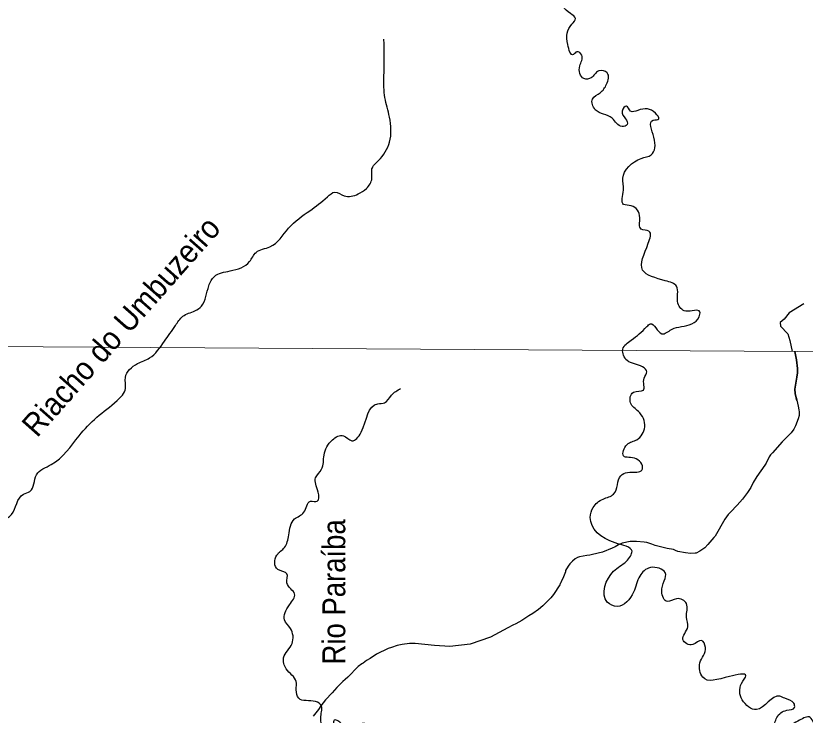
# Model space of a CAD drawing. Extents: x 553962 to 842807, y 8883888 to 9032388.
# Drawn here: x 751125 to 768390, y 8996286 to 9011596 of the extents above; entities that cross this region are included whole.
import ezdxf
from ezdxf.enums import TextEntityAlignment as Align

# ---------------------------------------------------------------- set-up
doc = ezdxf.new("R2010")
doc.units = 0
doc.header["$LTSCALE"] = 200
for name, color, linetype, lineweight in [('1', 7, 'Continuous', 13), ('12', 7, 'Continuous', 25), ('24', 7, 'Continuous', 25)]:
    doc.layers.add(name, color=color, linetype=linetype, lineweight=lineweight)
doc.layers.add('49', color=7, linetype='Continuous')

msp = doc.modelspace()

# ---------------------------------------------------------------- linework, layer by layer
at = {"layer": '1'}
msp.add_lwpolyline([(565303.2, 9005146.6), (664889.8, 9004806.7), (719872.1, 9004543.9), (790635.8, 9004109)], dxfattribs=at)
at = {"layer": '12'}
for points in [[(768361.3, 9005288.4), (768042.6, 9005092.8), (767928.2, 9004954.5), (767843.2, 9004882.4), (767849.4, 9004801.6), (768008.9, 9004632.3), (768051.4, 9004491.5), (768105.7, 9004247.7)], [(768205.5, 9003185), (768237.2, 9003053.2), (768247.9, 9002969.3), (768257.9, 9002927.2), (768258.6, 9002850), (768237.4, 9002772.6), (768181.1, 9002618), (768141.5, 9002546.8), (768081.5, 9002469.1), (767888.2, 9002270.9), (767671.5, 9002032.7), (767632.9, 9001985), (767603, 9001938.6), (767539, 9001800), (767506.6, 9001760.3), (767329.8, 9001510.9), (767254.3, 9001382.1), (767198.2, 9001269.3), (767129, 9001161.4), (767018.1, 9001014.7), (766904.4, 9000881.2), (766755.8, 9000733.8), (766708.2, 9000681.1), (766633.6, 9000576.9), (766418.7, 9000208.2), (766388.8, 9000178.9), (766263.9, 9000021.7), (766192.9, 8999953.2), (766084.7, 8999875.3), (766007.8, 8999835.6), (765983.6, 8999830), (765879.6, 8999823.7), (765775.2, 8999839.4), (765607.5, 8999871.7), (765555.4, 8999890.8), (765508.2, 8999913.3), (765368.7, 8999935), (765108.4, 9000001.7), (765037.3, 9000033.7), (764929.2, 9000068.1), (764865.6, 9000077.2), (764701.8, 9000087.3), (764609.4, 9000089.2), (764560.9, 9000086.4), (764385.7, 9000048.8), (764305.3, 9000019.2), (764236.4, 8999973.6), (764167.9, 8999945.2)], [(764167.9, 8999945.2), (763957.2, 8999857.6), (763737.6, 8999802.2), (763677.8, 8999790.8), (763614.3, 8999784.6), (763455.5, 8999753.5), (763409.7, 8999736.7), (763358.6, 8999706.3), (763303, 8999659.8), (763246.2, 8999601.3), (763202.9, 8999548.3), (763148.2, 8999456.9), (763145.7, 8999422.1), (763104.5, 8999317.2), (763050, 8999204.8), (763046.2, 8999185.2), (763032.8, 8999167.4), (763021.1, 8999141.9), (762882.8, 8998932), (762827.3, 8998854.7), (762655.6, 8998678.1), (762558, 8998600.1), (762430.9, 8998509.9), (762345.4, 8998459.7), (762194.8, 8998359.2), (762059.7, 8998283.3), (761993.3, 8998256), (761886.3, 8998202.6)], [(761886.3, 8998202.6), (761506.9, 8997992.3), (761062, 8997844), (760620.6, 8997787.5), (760283.4, 8997811.2), (759862.1, 8997853.6), (759733, 8997853.7), (759573.8, 8997837.7), (759464.3, 8997809.6), (759341.6, 8997765.1), (759267.7, 8997743.8), (759016.5, 8997621), (758874, 8997525.5), (758793.6, 8997482.2), (758719.5, 8997425.9), (758690.4, 8997414.4), (758614.7, 8997355.1), (758390.9, 8997121.4), (758330.5, 8997065.5), (758274.8, 8997023.7), (758146.3, 8996889.4), (758045.1, 8996775.3), (757899.5, 8996626.6), (757793.8, 8996493.2), (757744.4, 8996414.5), (757626.8, 8996265.8)]]:
    msp.add_lwpolyline(points, dxfattribs=at)
at = {"layer": '12', "lineweight": 35}
msp.add_lwpolyline([(768161.4, 9004249.7), (768202.7, 9004062.2), (768223.2, 9003873), (768221.1, 9003777.4), (768210.4, 9003688.9), (768166.6, 9003423.8), (768167.7, 9003325.6), (768193.2, 9003236.6), (768205.5, 9003185)], dxfattribs=at)
at = {"layer": '24'}
for points in [[(732283.5, 9008972.5), (732567.2, 9009114.5), (732546.9, 9009438.9), (732405.1, 9009702.6), (732486.1, 9010392.1), (732567.2, 9010615.2), (732668.5, 9010797.7), (732668.5, 9011000.5), (732465.9, 9011122.2), (732364.5, 9011446.6), (732344.3, 9011771.1), (732242.9, 9012115.9), (732445.6, 9012460.6), (732729.3, 9012643.2), (732769.9, 9013008.2), (732911.7, 9013292.1), (733296.8, 9013332.7), (733459, 9013150.2), (733803.5, 9012947.4), (734148, 9012967.6), (734472.3, 9012967.6), (734695.2, 9013190.7), (734918.2, 9013353), (735039.8, 9013373.2), (735262.7, 9013170.4), (735708.6, 9013353), (736195, 9013535.5), (736620.6, 9013860), (737127.3, 9014143.9), (737188.1, 9014164.2), (737532.6, 9014894.2), (738525.7, 9015239), (738870.3, 9015522.9), (739133.7, 9015543.2), (739275.6, 9015685.2), (739376.9, 9015705.4), (739437.8, 9015644.6), (739620.2, 9015827.1), (739802.6, 9016151.6), (740248.4, 9016476.1), (740613.2, 9016253), (741038.8, 9016029.9), (741261.8, 9015969.1), (741444.2, 9015725.7), (741768.5, 9015522.9), (742113, 9015340.4), (742477.8, 9015279.6), (742964.2, 9015502.6), (743531.7, 9015806.8), (744707.2, 9016253), (745355.7, 9016374.7), (745902.9, 9016516.6), (746389.3, 9016922.2), (747058.2, 9017165.6), (747747.2, 9017368.4), (748294.5, 9017652.3), (748659.3, 9017774), (749287.5, 9017976.8), (749692.9, 9018301.3), (750078, 9018402.7), (750523.8, 9018585.2), (751212.9, 9018930), (751577.7, 9019457.2)], [(764711, 9001606), (764819.2, 9001652.4), (764695.5, 9001899.9), (764417.3, 9001961.7), (764494.6, 9002209.2), (764711, 9002317.5), (764881, 9002595.9), (764741.9, 9002936.2), (764571.9, 9003121.8), (764633.7, 9003353.8), (764850.1, 9003400.2), (764865.6, 9003663.1), (764927.4, 9003802.3), (764834.7, 9003910.6), (764494.6, 9004049.8), (764401.8, 9004297.2), (764587.3, 9004498.3), (764927.4, 9004792.2), (765004.7, 9004854.1), (765252, 9004637.5), (765468.4, 9004730.3), (765684.8, 9004792.2), (766071.2, 9005008.7), (766086.7, 9005117), (765777.5, 9005132.5), (765607.5, 9005302.6), (765576.6, 9005673.8), (765329.3, 9005797.6), (764834.7, 9006029.6), (764958.3, 9006617.3), (764973.8, 9006880.2), (764803.7, 9006926.7), (764772.8, 9007174.1), (764587.3, 9007437.1), (764417.3, 9007468), (764417.3, 9007777.3), (764401.8, 9008040.3), (764803.7, 9008473.3), (765020.1, 9008550.7), (765082, 9008937.4), (765066.5, 9009308.6), (765190.2, 9009339.5), (765112.9, 9009463.2), (764942.8, 9009556), (764726.5, 9009525.1), (764571.9, 9009509.6), (764479.1, 9009617.9), (764386.4, 9009509.6), (764463.7, 9009339.5), (764494.6, 9009215.8), (764386.4, 9009169.4), (764170, 9009355), (763799, 9009540.6), (763737.2, 9009772.6), (763907.2, 9009911.8), (764046.3, 9010097.4), (764061.8, 9010344.9), (763876.3, 9010391.3), (763706.3, 9010236.6), (763551.7, 9010221.1), (763459, 9010499.5), (763505.3, 9010731.5), (763397.1, 9010808.9), (763319.8, 9010747), (763196.2, 9010963.6), (763288.9, 9011412.1), (763366.2, 9011535.8), (763258, 9011644.1), (763103.4, 9011798.8), (763103.4, 9012030.8), (763026.2, 9012309.2), (762871.6, 9012541.2), (762624.3, 9012386.5), (762531.5, 9012293.7), (762392.4, 9012448.4), (762407.9, 9012881.5), (762856.1, 9013082.5), (763072.5, 9013005.2), (763258, 9013036.1), (763258, 9013330), (763273.5, 9013670.3), (763350.8, 9014057), (763196.2, 9014149.8), (762964.3, 9014180.7), (762902.5, 9014381.8), (762778.8, 9014644.7), (762608.8, 9014660.2), (762268.8, 9014799.4), (762114.2, 9015186.1), (762129.6, 9015387.1), (761990.5, 9015588.2)], [(749307.8, 8998508), (749551, 8998751.4), (749895.6, 8999177.3), (750078, 8999278.7), (750098.2, 8999440.9), (750240.1, 8999582.9), (750260.4, 8999887.1), (750463.1, 8999846.5), (750604.9, 9000272.4), (750848.1, 9000536), (751030.5, 9000678), (751294, 9001124.1), (751435.9, 9001185), (751577.7, 9001550), (751902, 9001773.1), (752510, 9002401.8), (752895.1, 9002807.4), (753341, 9003172.4), (753523.4, 9003436.1), (753523.4, 9003679.4), (753786.8, 9003983.6), (754050.3, 9004105.3), (754374.6, 9004470.3), (754617.8, 9004815.1), (754779.9, 9005017.9), (755043.4, 9005139.6), (755185.3, 9005241), (755347.4, 9005687.1), (755469, 9005889.9), (755813.6, 9006011.6), (756239.2, 9006214.4), (756381, 9006417.2), (756685, 9006538.9), (757090.4, 9006944.5), (757556.5, 9007329.8), (757941.6, 9007634), (758103.7, 9007735.4), (758306.4, 9007654.3), (758610.4, 9007694.8), (758792.8, 9007816.5), (758914.4, 9008039.6), (758914.4, 9008242.4), (759056.3, 9008424.9), (759299.5, 9008830.5), (759299.5, 9009378.1), (759198.1, 9009804), (759177.9, 9010270.4), (759177.9, 9011081.6)], [(758879.2, 8993619.3), (758566.2, 8993840.3), (758621.5, 8994153.5), (758658.3, 8994300.8), (758345.4, 8994521.8), (758437.4, 8994669.2), (758731.9, 8994816.6), (758750.3, 8995184.9), (758787.1, 8995406), (758731.9, 8995645.4), (758842.3, 8995903.3), (758842.3, 8996069), (758658.3, 8996087.5), (758511, 8995866.4), (758327, 8995884.8), (758253.3, 8996087.5), (758087.7, 8996179.5), (758069.2, 8995958.5), (757977.2, 8995903.3), (757811.6, 8996087.5), (757811.6, 8996363.7), (757811.6, 8996492.7), (757682.7, 8996584.8), (757314.6, 8996658.4), (757259.3, 8996842.6), (757259.3, 8997026.8), (757038.5, 8997303.1), (756983.2, 8997542.5), (757167.3, 8997855.7), (757130.5, 8998187.2), (757001.6, 8998371.4), (757112.1, 8998702.9), (757222.5, 8998942.4), (757056.9, 8999181.8), (757056.9, 8999384.4), (756854.4, 8999476.5), (756836, 8999789.6), (757001.6, 8999955.4), (757093.7, 9000231.7), (757222.5, 9000581.7), (757425, 9000729), (757572.3, 9000968.5), (757719.5, 9000968.5), (757737.9, 9001171.1), (757682.7, 9001484.2), (757811.6, 9001668.4), (757866.8, 9001981.5), (758050.8, 9002313), (758290.1, 9002405.1), (758474.2, 9002294.6), (758676.7, 9002478.8), (759044.8, 9003105), (759192.1, 9003123.5), (759339.3, 9003289.2), (759541.8, 9003436.6)], [(771454.5, 8992786.6), (771363.4, 8992894.2), (771259, 8992936.7), (771154.7, 8992956), (771112.2, 8992994.7), (771127.6, 8993052.7), (771104.5, 8993091.4), (771004, 8993114.6), (770984.7, 8993219), (771054.2, 8993269.2), (771081.3, 8993323.4), (770961.5, 8993435.5), (770876.5, 8993423.9), (770745.1, 8993211.2), (770443.7, 8993172.6), (770227.3, 8993114.6), (770072.7, 8993110.7), (769817.6, 8993157.1), (769694, 8993307.9), (769655.3, 8993400.7), (769477.6, 8993485.8), (769338.5, 8993640.5), (769404.2, 8993733.3), (769520.1, 8993806.7), (769601.2, 8993895.7), (769833.1, 8993922.7), (770026.3, 8993980.7), (770053.4, 8994139.3), (770026.3, 8994270.7), (769918.1, 8994514.3), (769875.6, 8994672.9), (769914.3, 8995094.4), (769910.4, 8995237.4), (769910.4, 8995419.2), (769879.5, 8995477.2), (769829.2, 8995523.6), (769713.3, 8995519.7), (769655.3, 8995566.1), (769425.4, 8995635.7), (769162.7, 8995774.9), (769023.6, 8995991.4), (768760.8, 8996006.9), (768683.5, 8995991.4), (768498, 8996238.9), (768266.2, 8996177), (768018.8, 8995991.4), (767941.5, 8995759.4), (767740.6, 8995620.2), (767632.4, 8995697.6), (767323.3, 8995728.5), (767431.5, 8995945), (767663.3, 8996022.4), (767771.5, 8996238.9), (767987.9, 8996393.6), (768157.9, 8996455.5), (768142.5, 8996548.2), (767941.5, 8996656.5), (767833.3, 8996702.9), (767323.3, 8996409.1), (767014.1, 8996625.6), (766998.7, 8996981.3), (767091.4, 8997151.5), (766735.9, 8997136), (766148.5, 8997120.5), (766086.7, 8997429.9), (766210.3, 8997770.2), (766117.6, 8997924.8), (765932.1, 8997832), (765715.7, 8997940.3), (765823.9, 8998218.7), (765793, 8998435.2), (765793, 8998729.1), (765576.6, 8998837.4), (765375.7, 8998775.5), (765252, 8998992.1), (765329.3, 8999409.7), (765004.7, 8999517.9), (764772.8, 8999332.3), (764633.7, 8998976.6), (764278.2, 8998667.2), (764061.8, 8998760), (764200.9, 8999440.6), (764479.1, 8999657.1), (764602.8, 8999873.7), (764231.8, 9000059.3), (763690.8, 9000616.1), (763752.6, 9000832.6), (763969, 9001018.2), (764200.9, 9001126.5), (764355.5, 9001528.7), (764711, 9001606)]]:
    msp.add_spline(points, degree=3, dxfattribs=at)

# ---------------------------------------------------------------- texts
at = {"layer": '49'}
for s, rotation, width, p in [('Riacho do Umbuzeiro', 48.511, 0.95, (753613.9, 9004632.7)), ('Rio Paraíba', 90, 0.9, (758330.8, 8998985.6))]:
    msp.add_text(s, height=500, rotation=rotation, dxfattribs=dict(at, width=width)).set_placement(p, align=Align.CENTER)

doc.saveas('drawing.dxf')
